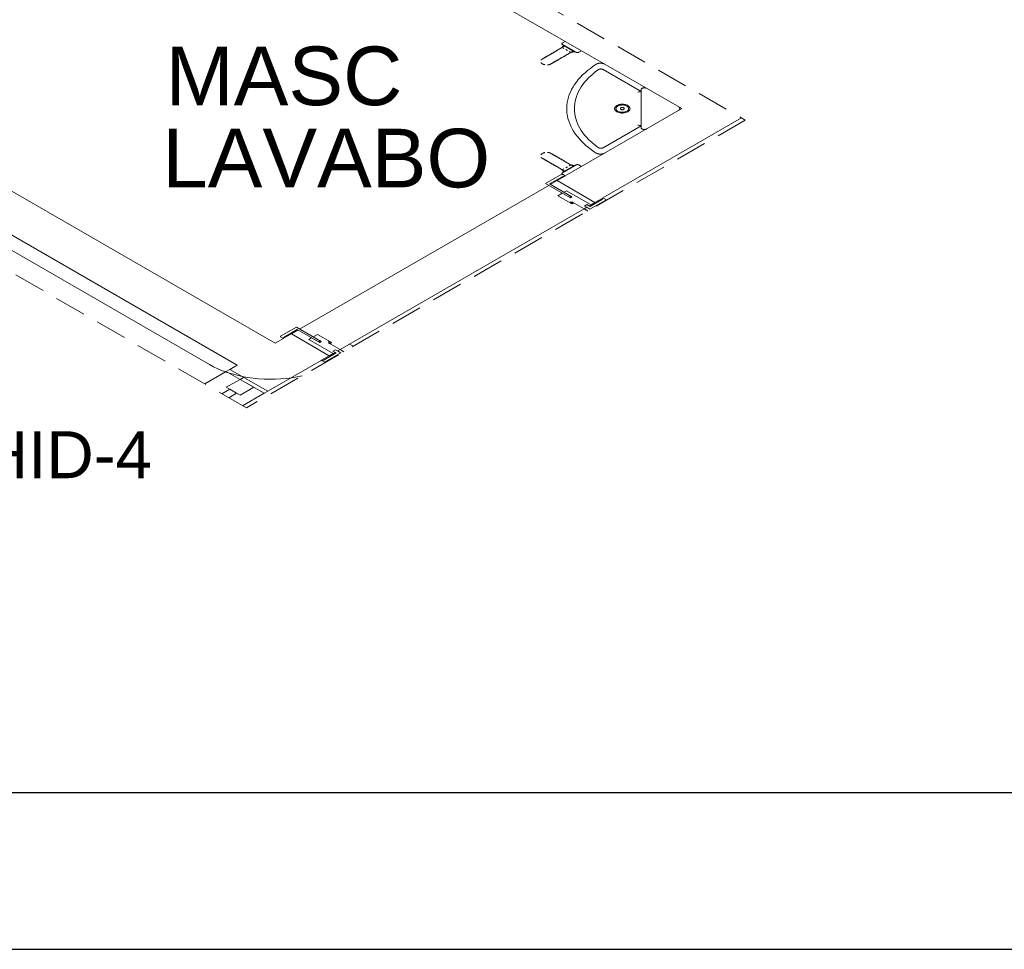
# Model space of a CAD drawing. Header units: millimetres. Extents: x 567 to 934, y -1 to 364.
# Tile 641 of 656: x 774 to 780, y 60 to 66. Entities that reach past the tile are written whole.
import ezdxf

# ---------------------------------------------------------------- set-up
doc = ezdxf.new("R2010")
doc.units = ezdxf.units.MM
doc.header["$MEASUREMENT"] = 0
doc.linetypes.add('JIS_02_2.0', pattern=[0.3, 0.2, -0.1])
doc.linetypes.add('NULL', pattern=[0])
doc.layers.get('0').update_dxf_attribs({"lineweight": 18})
for name, color, linetype, lineweight in [('A-ANNO-SYMB', 7, 'Continuous', 9), ('A-AREA-IDEN', 7, 'Continuous', 9), ('A-DOOR-GLAZ', 7, 'Continuous', 18), ('A-WALL', 7, 'Continuous', 25), ('ARQ-ALV-REB', 7, 'Continuous', 18), ('ARQ-ESQUAD', 7, 'Continuous', 25), ('DI-Área do detalhe', 10, 'JIS_02_2.0', 0), ('Peças hidrossanitárias', 7, 'Continuous', 13), ('Textos', 7, 'Continuous', 9)]:
    doc.layers.add(name, color=color, linetype=linetype, lineweight=lineweight)
doc.layers.add('FOLHA_PADRÃO', color=7, linetype='Continuous')
doc.styles.add('Arial', font='arial.ttf')
doc.styles.add('ArialBlack', font='txt')

# ---------------------------------------------------------------- blocks, each defined once
blk = doc.blocks.new('A1EST. 1500')
at = {"layer": 'FOLHA_PADRÃO', "color": 1, "linetype": 'Continuous'}
blk.add_line((0, 0), (150.008, 0), dxfattribs=at)
at = {"layer": 'FOLHA_PADRÃO', "color": 6, "linetype": 'Continuous'}
blk.add_lwpolyline([(149, 58.4001), (149, 1), (1, 1), (1, 58.4001), (149, 58.4001)], dxfattribs=at)

msp = doc.modelspace()

# ---------------------------------------------------------------- linework, layer by layer
at = {"layer": 'A-ANNO-SYMB', "color": 8, "linetype": 'Continuous', "lineweight": 5}
msp.add_line((772.2675, 65.4409), (775.1726, 63.7636), dxfattribs=at)
msp.add_lwpolyline([(775.1726, 63.7636), (775.1986, 63.7496), (775.2261, 63.7365), (775.2549, 63.7245), (775.2851, 63.7136), (775.3164, 63.7039), (775.3487, 63.6953), (775.382, 63.688), (775.416, 63.6819), (775.4505, 63.6771), (775.4856, 63.6736), (775.521, 63.6713), (775.5565, 63.6705), (775.5921, 63.6709), (775.6275, 63.6727), (775.6627, 63.6758), (775.6975, 63.6802), (775.7317, 63.6858), (775.7652, 63.6928), (775.7652, 63.6928)], dxfattribs=at)
at = {"layer": 'A-DOOR-GLAZ', "color": 8, "lineweight": 5}
for p, q in [((775.3019, 63.606), (775.2517, 63.577)), ((775.3459, 63.5806), (775.3019, 63.606)), ((775.2957, 63.5516), (775.3459, 63.5806))]:
    msp.add_line(p, q, dxfattribs=at)
at = {"layer": 'A-WALL', "color": 8, "lineweight": 5}
for p, q in [((775.072, 67.2003), (778.1897, 65.4003)), ((771.989, 65.7003), (775.3492, 63.7603)), ((775.5916, 63.9003), (772.474, 65.7003)), ((778.1897, 65.4003), (777.4441, 64.9698)), ((777.6866, 64.8298), (778.5718, 65.3408)), ((777.4423, 64.9688), (777.393, 64.9403)), ((777.393, 64.9403), (777.6355, 64.8003)), ((777.6355, 64.8003), (777.6848, 64.8288)), ((775.6445, 63.9308), (775.5916, 63.9003)), ((775.6956, 63.9603), (775.6462, 63.9318)), ((775.9381, 63.8203), (775.6956, 63.9603)), ((775.8887, 63.7918), (775.9381, 63.8203)), ((775.3492, 63.7603), (775.3019, 63.733)), ((775.3019, 63.733), (775.5444, 63.593)), ((775.5444, 63.593), (775.887, 63.7908))]:
    msp.add_line(p, q, dxfattribs=at)
at = {"layer": 'ARQ-ALV-REB', "color": 8, "lineweight": 5}
for p, q in [((777.393, 64.9403), (777.35, 64.9155)), ((777.3401, 64.9098), (775.7484, 63.9908)), ((777.6355, 64.8003), (777.6103, 64.7858)), ((777.5662, 64.7603), (776.0073, 63.8603)), ((775.7385, 63.9851), (775.6956, 63.9603)), ((775.9632, 63.8348), (775.9381, 63.8203)), ((775.2799, 63.7203), (775.1417, 63.6405)), ((775.5224, 63.5803), (775.3842, 63.5005))]:
    msp.add_line(p, q, dxfattribs=at)
at = {"layer": 'ARQ-ESQUAD', "color": 8, "lineweight": 5}
for p, q in [((777.3194, 64.9218), (777.4198, 64.9798)), ((777.4293, 64.9673), (777.3448, 64.9185)), ((777.4268, 64.9798), (777.4441, 64.9698)), ((777.4423, 64.9688), (777.4293, 64.9673)), ((777.4441, 64.9698), (777.4423, 64.9688)), ((777.4787, 64.8298), (777.3194, 64.9218)), ((777.3448, 64.9185), (777.4886, 64.8355)), ((777.4373, 64.8659), (777.4545, 64.8758)), ((777.4823, 64.8399), (777.4373, 64.8659)), ((777.4545, 64.8758), (777.6103, 64.7858)), ((777.399, 64.8438), (777.4268, 64.8598)), ((777.4812, 64.7963), (777.399, 64.8438)), ((777.4268, 64.8598), (777.4718, 64.8338)), ((777.4718, 64.8338), (777.4823, 64.8399)), ((777.4779, 64.8026), (777.4816, 64.8048)), ((777.485, 64.7985), (777.4779, 64.8026)), ((777.4886, 64.8355), (777.4787, 64.8298)), ((777.4925, 64.8028), (777.4812, 64.7963)), ((777.4816, 64.8048), (777.4887, 64.8006)), ((777.4887, 64.8006), (777.4925, 64.8028)), ((777.4925, 64.8028), (777.499, 64.7991)), ((777.5662, 64.7603), (777.4925, 64.8028)), ((777.7039, 64.8158), (777.6034, 64.7578)), ((777.6043, 64.7753), (777.6831, 64.8208)), ((777.6831, 64.8208), (777.6848, 64.8288)), ((777.6848, 64.8288), (777.6866, 64.8298)), ((777.6866, 64.8298), (777.7039, 64.8198)), ((777.4812, 64.7963), (777.485, 64.7985)), ((777.4877, 64.7926), (777.4812, 64.7963)), ((777.5826, 64.7698), (777.5662, 64.7603)), ((777.5688, 64.7778), (777.5844, 64.7868)), ((777.5688, 64.7778), (777.5826, 64.7698)), ((777.6034, 64.7578), (777.5826, 64.7698)), ((777.5844, 64.7868), (777.6043, 64.7753)), ((777.6103, 64.7858), (777.5982, 64.7788)), ((777.5982, 64.7788), (777.6043, 64.7753)), ((775.6271, 63.9448), (775.7276, 64.0028)), ((775.7333, 63.9881), (775.6488, 63.9393)), ((775.7276, 64.0028), (775.887, 63.9108)), ((775.8771, 63.9051), (775.7333, 63.9881)), ((775.6445, 63.9308), (775.6271, 63.9408)), ((775.6462, 63.9318), (775.6445, 63.9308)), ((775.6488, 63.9393), (775.6462, 63.9318)), ((775.8073, 63.9248), (775.8244, 63.9347)), ((775.9632, 63.8348), (775.8073, 63.9248)), ((775.8244, 63.9347), (775.8695, 63.9087)), ((775.835, 63.9408), (775.8627, 63.9568)), ((775.88, 63.9148), (775.835, 63.9408)), ((775.8627, 63.9568), (775.9449, 63.9093)), ((775.8695, 63.9087), (775.88, 63.9148)), ((775.887, 63.9108), (775.8771, 63.9051)), ((775.9303, 63.9091), (775.934, 63.9113)), ((775.9374, 63.905), (775.9303, 63.9091)), ((775.9449, 63.9093), (775.9337, 63.9028)), ((775.9337, 63.9028), (775.9374, 63.905)), ((775.9401, 63.8991), (775.9337, 63.9028)), ((775.9337, 63.9028), (776.0073, 63.8603)), ((775.934, 63.9113), (775.9412, 63.9071)), ((775.9412, 63.9071), (775.9449, 63.9093)), ((775.9449, 63.9093), (775.9514, 63.9056)), ((775.977, 63.8588), (775.9614, 63.8498)), ((775.977, 63.8588), (775.9909, 63.8508)), ((776.0073, 63.8603), (775.9909, 63.8508)), ((776.0073, 63.8603), (776.068, 63.8953)), ((776.0313, 63.8464), (776.0073, 63.8603)), ((776.068, 63.8953), (776.0919, 63.8814)), ((775.8887, 63.7918), (775.9025, 63.7928)), ((775.9025, 63.7928), (775.9814, 63.8383)), ((776.0117, 63.8388), (775.9112, 63.7808)), ((775.9614, 63.8498), (775.9814, 63.8383)), ((775.9753, 63.8418), (775.9632, 63.8348)), ((775.9814, 63.8383), (775.9753, 63.8418)), ((775.9909, 63.8508), (776.0117, 63.8388)), ((775.3019, 63.733), (775.2799, 63.7203)), ((775.887, 63.7908), (775.8887, 63.7918)), ((775.9043, 63.7808), (775.887, 63.7908)), ((775.2799, 63.7203), (775.3679, 63.6695)), ((775.2799, 63.6187), (775.3679, 63.6695)), ((775.3679, 63.6695), (775.3899, 63.6822)), ((775.3899, 63.6822), (775.3679, 63.6695)), ((775.3679, 63.6695), (775.4558, 63.6187)), ((775.3679, 63.6695), (775.5224, 63.5803)), ((775.2799, 63.6187), (775.3679, 63.5679)), ((775.3679, 63.5679), (775.4558, 63.6187)), ((775.5224, 63.5803), (775.5444, 63.593))]:
    msp.add_line(p, q, dxfattribs=at)
for points in [[(777.4268, 64.9798), (777.4261, 64.9801), (777.4254, 64.9803), (777.4246, 64.9805), (777.4237, 64.9806), (777.4229, 64.9806), (777.422, 64.9805), (777.4212, 64.9803), (777.4205, 64.9801), (777.4198, 64.9798)], [(777.4877, 64.7926), (777.4896, 64.7928), (777.4914, 64.7931), (777.4931, 64.7937), (777.4946, 64.7943), (777.4959, 64.7951), (777.4971, 64.796), (777.498, 64.7969), (777.4986, 64.798), (777.499, 64.7991)], [(777.7039, 64.8158), (777.7042, 64.8159), (777.7044, 64.8161), (777.7047, 64.8163), (777.7049, 64.8166), (777.705, 64.8168), (777.7051, 64.817), (777.7052, 64.8173), (777.7053, 64.8175), (777.7053, 64.8178), (777.7053, 64.818), (777.7052, 64.8182), (777.7051, 64.8185), (777.705, 64.8187), (777.7049, 64.819), (777.7047, 64.8192), (777.7044, 64.8194), (777.7042, 64.8196), (777.7039, 64.8198)], [(777.5899, 64.7463), (777.5886, 64.7471), (777.5873, 64.7479), (777.586, 64.7487), (777.5847, 64.7494), (777.5834, 64.7502), (777.5821, 64.751), (777.5807, 64.7518), (777.5794, 64.7525), (777.5781, 64.7533), (777.5768, 64.7541), (777.5755, 64.7549), (777.5741, 64.7556), (777.5728, 64.7564), (777.5715, 64.7572), (777.5702, 64.7579), (777.5688, 64.7587), (777.5675, 64.7595), (777.5662, 64.7603), (777.5662, 64.7603)], [(775.6271, 63.9448), (775.6266, 63.9444), (775.6262, 63.944), (775.6259, 63.9435), (775.6257, 63.943), (775.6257, 63.9425), (775.6259, 63.942), (775.6262, 63.9416), (775.6266, 63.9411), (775.6271, 63.9408)], [(775.9401, 63.8991), (775.942, 63.8993), (775.9438, 63.8996), (775.9455, 63.9002), (775.947, 63.9008), (775.9484, 63.9016), (775.9495, 63.9025), (775.9504, 63.9034), (775.951, 63.9045), (775.9514, 63.9056)], [(775.9043, 63.7808), (775.9046, 63.7806), (775.9049, 63.7804), (775.9053, 63.7803), (775.9057, 63.7802), (775.9061, 63.7801), (775.9065, 63.78), (775.9069, 63.78), (775.9073, 63.7799), (775.9077, 63.7799), (775.9082, 63.7799), (775.9086, 63.78), (775.909, 63.78), (775.9094, 63.7801), (775.9098, 63.7802), (775.9102, 63.7803), (775.9106, 63.7804), (775.9109, 63.7806), (775.9112, 63.7808)]]:
    msp.add_lwpolyline(points, dxfattribs=at)
at = {"layer": 'DI-Área do detalhe'}
msp.add_lwpolyline([(775.4081, 63.4867), (771.7361, 65.6067), (774.9236, 67.4471), (778.5957, 65.327), (775.4081, 63.4867)], dxfattribs=at)
at = {"layer": 'Peças hidrossanitárias', "color": 8, "lineweight": 5}
for p, q in [((777.4449, 65.8303), (777.4276, 65.8203)), ((777.4348, 65.8061), (777.4331, 65.8051)), ((777.4348, 65.8061), (777.4331, 65.8051)), ((777.4435, 65.8011), (777.3915, 65.7711)), ((777.4331, 65.8051), (777.4248, 65.7919)), ((777.4254, 65.7915), (777.4248, 65.7919)), ((777.4374, 65.7846), (777.4297, 65.789)), ((777.5053, 65.7634), (777.4331, 65.8051)), ((777.4464, 65.7394), (777.4984, 65.7694)), ((777.459, 65.7721), (777.4482, 65.7784)), ((777.4775, 65.7615), (777.4698, 65.7659)), ((777.4824, 65.7586), (777.4819, 65.7589)), ((777.4824, 65.7586), (777.5053, 65.7634)), ((777.5053, 65.7634), (777.507, 65.7644)), ((777.5053, 65.7634), (777.507, 65.7644)), ((777.5315, 65.7603), (777.5489, 65.7703)), ((777.6569, 65.6496), (777.6565, 65.6493)), ((777.6875, 65.6502), (777.6869, 65.6506)), ((777.6875, 65.6502), (777.9299, 65.5103)), ((777.9299, 65.522), (777.9299, 65.2785)), ((777.5071, 65.3626), (777.5074, 65.361)), ((777.9299, 65.2903), (777.6874, 65.1503)), ((777.6565, 65.1512), (777.6571, 65.1508)), ((777.6869, 65.15), (777.6874, 65.1503)), ((777.4984, 65.0311), (777.4464, 65.0611)), ((777.3915, 65.0294), (777.4435, 64.9994)), ((777.4248, 65.0086), (777.4254, 65.009)), ((777.4248, 65.0086), (777.4331, 64.9954)), ((777.4297, 65.0115), (777.4374, 65.0159)), ((777.4331, 64.9954), (777.5053, 65.0371)), ((777.4331, 64.9954), (777.4348, 64.9944)), ((777.4331, 64.9954), (777.4348, 64.9944)), ((777.4482, 65.0221), (777.459, 65.0284)), ((777.4698, 65.0346), (777.4775, 65.039)), ((777.4819, 65.0416), (777.4824, 65.0419)), ((777.5053, 65.0371), (777.4824, 65.0419)), ((777.507, 65.0361), (777.5053, 65.0371)), ((777.507, 65.0361), (777.5053, 65.0371)), ((777.507, 65.0361), (777.507, 65.0361)), ((777.507, 65.0361), (777.507, 65.0361)), ((777.507, 65.0361), (777.507, 65.0361)), ((777.507, 65.0361), (777.507, 65.0361)), ((777.5489, 65.0303), (777.5315, 65.0403)), ((777.4276, 64.9803), (777.4449, 64.9703))]:
    msp.add_line(p, q, dxfattribs=at)
for points in [[(777.4276, 65.8103), (777.4273, 65.8105), (777.427, 65.8107), (777.4266, 65.8109), (777.4263, 65.8111), (777.4261, 65.8113), (777.4258, 65.8116), (777.4256, 65.8118), (777.4253, 65.8121), (777.4251, 65.8123), (777.4249, 65.8126), (777.4248, 65.8129), (777.4246, 65.8131), (777.4245, 65.8134), (777.4243, 65.8137), (777.4242, 65.814), (777.4242, 65.8142), (777.4241, 65.8145), (777.4241, 65.8148), (777.424, 65.8151), (777.424, 65.8154), (777.424, 65.8156), (777.4241, 65.8159), (777.4241, 65.8162), (777.4242, 65.8165), (777.4243, 65.8168), (777.4244, 65.817), (777.4246, 65.8173), (777.4247, 65.8176), (777.4249, 65.8178), (777.4251, 65.8181), (777.4253, 65.8184), (777.4255, 65.8186), (777.4257, 65.8189), (777.426, 65.8191), (777.4263, 65.8193), (777.4266, 65.8196), (777.4269, 65.8198), (777.4272, 65.82), (777.4275, 65.8202), (777.4276, 65.8203)], [(777.4266, 65.8109), (777.4263, 65.8111), (777.4261, 65.8113), (777.4258, 65.8116), (777.4256, 65.8118), (777.4253, 65.8121), (777.4251, 65.8123), (777.4249, 65.8126), (777.4248, 65.8129), (777.4246, 65.8131), (777.4245, 65.8134), (777.4243, 65.8137), (777.4242, 65.814), (777.4242, 65.8142), (777.4241, 65.8145), (777.4241, 65.8148), (777.424, 65.8151), (777.424, 65.8154), (777.424, 65.8156), (777.4241, 65.8159), (777.4241, 65.8162), (777.4242, 65.8165), (777.4243, 65.8168), (777.4244, 65.817), (777.4246, 65.8173), (777.4247, 65.8176), (777.4249, 65.8178), (777.4251, 65.8181), (777.4253, 65.8184), (777.4255, 65.8186), (777.4257, 65.8189), (777.426, 65.8191), (777.4263, 65.8193), (777.4266, 65.8196), (777.4269, 65.8198)], [(777.4357, 65.8056), (777.4347, 65.8061), (777.4338, 65.8067), (777.433, 65.8072), (777.4321, 65.8076), (777.4314, 65.8081), (777.4307, 65.8085), (777.4301, 65.8088), (777.4296, 65.8091), (777.4291, 65.8094), (777.4287, 65.8096), (777.4283, 65.8098), (777.428, 65.81), (777.4278, 65.8101), (777.4277, 65.8102), (777.4276, 65.8102), (777.4276, 65.8103)], [(777.4276, 65.8103), (777.4277, 65.8102), (777.4278, 65.8102), (777.4279, 65.8101), (777.4282, 65.8099), (777.4285, 65.8098), (777.4289, 65.8095), (777.4293, 65.8093), (777.4298, 65.809), (777.4304, 65.8087), (777.431, 65.8083), (777.4317, 65.8079), (777.4325, 65.8074), (777.4333, 65.807), (777.4342, 65.8064), (777.4352, 65.8059), (777.4362, 65.8053), (777.4372, 65.8047), (777.4384, 65.8041), (777.4395, 65.8034), (777.4407, 65.8027), (777.442, 65.8019), (777.4433, 65.8012), (777.4447, 65.8004), (777.4461, 65.7996), (777.4475, 65.7988), (777.449, 65.7979), (777.4505, 65.797), (777.4521, 65.7961), (777.4536, 65.7952), (777.4552, 65.7943), (777.4569, 65.7934), (777.4585, 65.7924), (777.4602, 65.7915), (777.4619, 65.7905), (777.4636, 65.7895), (777.4653, 65.7885), (777.467, 65.7875), (777.4687, 65.7865), (777.4705, 65.7855), (777.4722, 65.7845), (777.4739, 65.7835), (777.4756, 65.7825), (777.4774, 65.7815), (777.4791, 65.7806), (777.4808, 65.7796), (777.4824, 65.7786), (777.4841, 65.7776), (777.4857, 65.7767), (777.4873, 65.7758), (777.4889, 65.7749), (777.4905, 65.774), (777.492, 65.7731), (777.4935, 65.7722), (777.495, 65.7714), (777.4964, 65.7705), (777.4978, 65.7697), (777.4991, 65.769), (777.5004, 65.7682), (777.5017, 65.7675), (777.5028, 65.7668), (777.504, 65.7662), (777.5051, 65.7655), (777.5061, 65.7649), (777.5071, 65.7644), (777.508, 65.7638), (777.5089, 65.7633), (777.5097, 65.7629), (777.5104, 65.7624), (777.5111, 65.7621), (777.5117, 65.7617), (777.5123, 65.7614), (777.5127, 65.7611), (777.5132, 65.7609), (777.5135, 65.7607), (777.5138, 65.7605), (777.514, 65.7604), (777.5141, 65.7603), (777.5142, 65.7603), (777.5142, 65.7603)], [(777.4317, 65.8079), (777.4325, 65.8074), (777.4333, 65.807), (777.4342, 65.8064), (777.4352, 65.8059), (777.4362, 65.8053)], [(777.4357, 65.8056), (777.4347, 65.8061), (777.4338, 65.8067), (777.433, 65.8072), (777.4321, 65.8076)], [(777.3915, 65.7711), (777.3878, 65.769), (777.3842, 65.7669), (777.3805, 65.7648), (777.3769, 65.7627), (777.3733, 65.7606), (777.3697, 65.7585), (777.3661, 65.7564), (777.3626, 65.7544), (777.3591, 65.7524), (777.3557, 65.7505), (777.3524, 65.7485), (777.3491, 65.7466), (777.3459, 65.7448), (777.3427, 65.7429), (777.3396, 65.7412), (777.3366, 65.7394), (777.3337, 65.7378), (777.3309, 65.7361), (777.3282, 65.7346), (777.3256, 65.7331), (777.3231, 65.7316), (777.3207, 65.7302), (777.3184, 65.7289), (777.3163, 65.7277), (777.3142, 65.7265), (777.3123, 65.7254), (777.3105, 65.7243), (777.3088, 65.7234), (777.3073, 65.7225), (777.3059, 65.7217), (777.3046, 65.7209), (777.3035, 65.7203), (777.3025, 65.7197), (777.3017, 65.7192), (777.301, 65.7188), (777.3004, 65.7185), (777.3, 65.7183), (777.2998, 65.7181), (777.2997, 65.7181), (777.2996, 65.7181)], [(777.345, 65.7443), (777.3482, 65.7461), (777.3515, 65.748), (777.3548, 65.7499), (777.3582, 65.7519), (777.3617, 65.7539), (777.3652, 65.7559), (777.3687, 65.7579), (777.3723, 65.76), (777.3759, 65.7621), (777.3795, 65.7642), (777.3832, 65.7663), (777.3868, 65.7684), (777.3905, 65.7705)], [(777.5142, 65.7603), (777.5142, 65.7603), (777.5141, 65.7603), (777.5139, 65.7604), (777.5137, 65.7606), (777.5134, 65.7608), (777.513, 65.761), (777.5125, 65.7612), (777.512, 65.7615), (777.5114, 65.7619), (777.5108, 65.7622), (777.5101, 65.7626), (777.5093, 65.7631), (777.5085, 65.7636), (777.5076, 65.7641), (777.5067, 65.7646), (777.5056, 65.7652)], [(777.5101, 65.7626), (777.5093, 65.7631), (777.5085, 65.7636), (777.5076, 65.7641), (777.5067, 65.7646), (777.5056, 65.7652)], [(777.5061, 65.7649), (777.5071, 65.7644), (777.508, 65.7638), (777.5089, 65.7633), (777.5097, 65.7629)], [(777.5315, 65.7603), (777.5312, 65.7601), (777.5308, 65.7599), (777.5304, 65.7597), (777.53, 65.7595), (777.5296, 65.7594), (777.5292, 65.7592), (777.5288, 65.7591), (777.5284, 65.7589), (777.5279, 65.7588), (777.5275, 65.7587), (777.527, 65.7586), (777.5266, 65.7585), (777.5261, 65.7584), (777.5256, 65.7584), (777.5251, 65.7583), (777.5247, 65.7583), (777.5242, 65.7582), (777.5237, 65.7582), (777.5232, 65.7582), (777.5227, 65.7582), (777.5222, 65.7582), (777.5217, 65.7582), (777.5212, 65.7582), (777.5208, 65.7583), (777.5203, 65.7583), (777.5198, 65.7584), (777.5193, 65.7585), (777.5189, 65.7586), (777.5184, 65.7587), (777.5179, 65.7588), (777.5175, 65.7589), (777.5171, 65.759), (777.5166, 65.7592), (777.5162, 65.7593), (777.5158, 65.7595), (777.5154, 65.7596), (777.515, 65.7598), (777.5147, 65.76), (777.5143, 65.7602), (777.5142, 65.7603)], [(777.5308, 65.7599), (777.5304, 65.7597), (777.53, 65.7595), (777.5296, 65.7594), (777.5292, 65.7592), (777.5288, 65.7591), (777.5284, 65.7589), (777.5279, 65.7588), (777.5275, 65.7587), (777.527, 65.7586), (777.5266, 65.7585), (777.5261, 65.7584), (777.5256, 65.7584), (777.5251, 65.7583), (777.5247, 65.7583), (777.5242, 65.7582), (777.5237, 65.7582), (777.5232, 65.7582), (777.5227, 65.7582), (777.5222, 65.7582), (777.5217, 65.7582), (777.5212, 65.7582), (777.5208, 65.7583), (777.5203, 65.7583), (777.5198, 65.7584), (777.5193, 65.7585), (777.5189, 65.7586), (777.5184, 65.7587), (777.5179, 65.7588), (777.5175, 65.7589), (777.5171, 65.759), (777.5166, 65.7592), (777.5162, 65.7593), (777.5158, 65.7595), (777.5154, 65.7596)], [(777.2986, 65.687), (777.2975, 65.6877), (777.2966, 65.6884), (777.2956, 65.6891), (777.2947, 65.6898), (777.2939, 65.6906), (777.2931, 65.6914), (777.2924, 65.6922), (777.2917, 65.693), (777.2911, 65.6938), (777.2906, 65.6946)], [(777.291, 65.7104), (777.2916, 65.7113), (777.2922, 65.7121), (777.2929, 65.7129), (777.2937, 65.7136), (777.2945, 65.7144), (777.2954, 65.7151), (777.2963, 65.7159), (777.2973, 65.7166), (777.2983, 65.7172), (777.2994, 65.7179), (777.2996, 65.7181)], [(777.2996, 65.7181), (777.2997, 65.7181), (777.2999, 65.7182), (777.3003, 65.7185), (777.3008, 65.7187), (777.3015, 65.7191), (777.3023, 65.7196), (777.3032, 65.7201), (777.3043, 65.7208), (777.3055, 65.7215), (777.3069, 65.7223), (777.3084, 65.7231), (777.31, 65.7241), (777.3118, 65.7251), (777.3137, 65.7262), (777.3157, 65.7273), (777.3178, 65.7286), (777.3201, 65.7299), (777.3224, 65.7312)], [(777.3144, 65.6811), (777.3129, 65.6814), (777.3115, 65.6817), (777.3101, 65.6821), (777.3087, 65.6825), (777.3073, 65.6829), (777.306, 65.6834), (777.3047, 65.6839), (777.3035, 65.6844), (777.3022, 65.685), (777.3011, 65.6856)], [(777.3546, 65.6864), (777.3534, 65.6858), (777.3523, 65.6852), (777.3511, 65.6846), (777.3498, 65.684), (777.3486, 65.6835), (777.3472, 65.6831), (777.3459, 65.6826), (777.3445, 65.6822), (777.3431, 65.6818), (777.3417, 65.6815), (777.3402, 65.6811), (777.3388, 65.6808), (777.3373, 65.6806), (777.3358, 65.6804), (777.3343, 65.6802), (777.3327, 65.68), (777.3312, 65.6799)], [(777.3546, 65.6864), (777.3546, 65.6864), (777.3548, 65.6865), (777.3552, 65.6868), (777.3557, 65.687), (777.3564, 65.6874), (777.3572, 65.6879), (777.3581, 65.6884), (777.3592, 65.6891), (777.3604, 65.6898), (777.3618, 65.6906), (777.3633, 65.6914), (777.3649, 65.6924), (777.3667, 65.6934), (777.3686, 65.6945), (777.3706, 65.6956), (777.3727, 65.6969), (777.375, 65.6982), (777.3774, 65.6995), (777.3798, 65.701), (777.3824, 65.7025), (777.3851, 65.704), (777.3879, 65.7056), (777.3908, 65.7073), (777.3937, 65.709), (777.3968, 65.7108), (777.3999, 65.7126), (777.4031, 65.7144), (777.4064, 65.7163), (777.4097, 65.7182), (777.4131, 65.7202), (777.4166, 65.7222), (777.4201, 65.7242), (777.4236, 65.7262), (777.4272, 65.7283), (777.4308, 65.7304), (777.4344, 65.7325), (777.4381, 65.7346), (777.4417, 65.7367), (777.4454, 65.7388), (777.4464, 65.7394)], [(777.3831, 65.7029), (777.3805, 65.7014), (777.378, 65.6999), (777.3756, 65.6985), (777.3733, 65.6972), (777.3712, 65.696), (777.3691, 65.6948), (777.3672, 65.6937), (777.3654, 65.6926), (777.3637, 65.6917), (777.3622, 65.6908), (777.3608, 65.69), (777.3595, 65.6892), (777.3584, 65.6886), (777.3574, 65.688), (777.3566, 65.6875), (777.3559, 65.6871), (777.3553, 65.6868), (777.3549, 65.6866), (777.3547, 65.6864), (777.3546, 65.6864), (777.3546, 65.6864)], [(777.4464, 65.7394), (777.4427, 65.7373), (777.4391, 65.7352), (777.4354, 65.7331), (777.4318, 65.731), (777.4282, 65.7289), (777.4246, 65.7268), (777.421, 65.7247), (777.4175, 65.7227), (777.4141, 65.7207), (777.4106, 65.7188), (777.4073, 65.7168), (777.404, 65.7149), (777.4008, 65.7131), (777.3976, 65.7112), (777.3945, 65.7095), (777.3916, 65.7077), (777.3887, 65.7061), (777.3858, 65.7044), (777.3834, 65.703)], [(777.6435, 65.684), (777.6243, 65.6712), (777.6059, 65.6579), (777.5886, 65.6443), (777.5721, 65.6302), (777.5567, 65.6157), (777.5423, 65.601), (777.5289, 65.5858), (777.5166, 65.5704), (777.5053, 65.5548), (777.4952, 65.5388), (777.4861, 65.5227), (777.4782, 65.5063), (777.4714, 65.4898), (777.4658, 65.4732), (777.4613, 65.4564), (777.458, 65.4395), (777.4559, 65.4226), (777.4549, 65.4057), (777.4551, 65.3887), (777.4565, 65.3717), (777.4591, 65.3548), (777.4628, 65.338), (777.4677, 65.3213), (777.4738, 65.3047), (777.481, 65.2882), (777.4893, 65.2719), (777.4987, 65.2559), (777.5093, 65.24), (777.5209, 65.2245), (777.5336, 65.2092), (777.5474, 65.1942), (777.5622, 65.1795), (777.578, 65.1652), (777.5948, 65.1512), (777.6125, 65.1377), (777.6311, 65.1246), (777.6435, 65.1165)], [(777.6968, 65.6849), (777.6957, 65.6854), (777.6946, 65.686), (777.6935, 65.6865), (777.6923, 65.6871), (777.6911, 65.6875), (777.6898, 65.688), (777.6886, 65.6884), (777.6873, 65.6888), (777.686, 65.6892), (777.6846, 65.6895), (777.6832, 65.6898), (777.6818, 65.6901), (777.6804, 65.6903), (777.679, 65.6905), (777.6776, 65.6907), (777.6761, 65.6908), (777.6747, 65.691), (777.6732, 65.691), (777.6717, 65.6911), (777.6703, 65.6911), (777.6688, 65.691), (777.6673, 65.691), (777.6659, 65.6909), (777.6644, 65.6908), (777.663, 65.6906), (777.6615, 65.6904), (777.6601, 65.6902), (777.6587, 65.6899), (777.6573, 65.6896), (777.656, 65.6893), (777.6547, 65.6889), (777.6533, 65.6885), (777.6521, 65.6881), (777.6508, 65.6877), (777.6496, 65.6872), (777.6484, 65.6867), (777.6473, 65.6862), (777.6462, 65.6856), (777.6451, 65.685), (777.6441, 65.6844), (777.6435, 65.684)], [(777.6565, 65.1512), (777.6397, 65.1637), (777.6237, 65.1766), (777.6087, 65.1898), (777.5946, 65.2034), (777.5814, 65.2173), (777.5693, 65.2315), (777.5581, 65.246), (777.5479, 65.2607), (777.5387, 65.2756), (777.5306, 65.2907), (777.5236, 65.306), (777.5176, 65.3215), (777.5126, 65.3371), (777.5088, 65.3528), (777.5061, 65.3685), (777.5044, 65.3843), (777.5039, 65.4002), (777.5044, 65.416), (777.506, 65.4318), (777.5088, 65.4476), (777.5126, 65.4633), (777.5175, 65.4788), (777.5235, 65.4943), (777.5305, 65.5096), (777.5386, 65.5247), (777.5478, 65.5397), (777.5579, 65.5544), (777.5691, 65.5688), (777.5813, 65.583), (777.5944, 65.5969), (777.6085, 65.6105), (777.6236, 65.6238), (777.6395, 65.6367), (777.6563, 65.6492), (777.6565, 65.6493)], [(777.6565, 65.6493), (777.657, 65.6496), (777.6576, 65.65), (777.6581, 65.6503), (777.6588, 65.6507), (777.6594, 65.651), (777.66, 65.6513), (777.6607, 65.6516), (777.6614, 65.6518), (777.6621, 65.6521), (777.6629, 65.6523), (777.6636, 65.6525), (777.6644, 65.6527), (777.6651, 65.6529), (777.6659, 65.6531), (777.6667, 65.6532), (777.6675, 65.6534), (777.6683, 65.6535), (777.6692, 65.6536), (777.67, 65.6537), (777.6708, 65.6537), (777.6716, 65.6537), (777.6725, 65.6538), (777.6733, 65.6537), (777.6742, 65.6537), (777.675, 65.6537), (777.6758, 65.6536), (777.6766, 65.6535), (777.6775, 65.6534), (777.6783, 65.6533), (777.6791, 65.6532), (777.6799, 65.653), (777.6806, 65.6529), (777.6814, 65.6527), (777.6822, 65.6524), (777.6829, 65.6522), (777.6836, 65.652), (777.6843, 65.6517), (777.685, 65.6514), (777.6857, 65.6511), (777.6863, 65.6508), (777.6869, 65.6505), (777.6875, 65.6502)], [(777.6766, 65.6535), (777.6757, 65.6536), (777.6749, 65.6537), (777.6741, 65.6537), (777.6732, 65.6537), (777.6724, 65.6538), (777.6716, 65.6537), (777.6707, 65.6537), (777.6699, 65.6536), (777.6691, 65.6536), (777.6683, 65.6535), (777.6674, 65.6534), (777.6666, 65.6532)], [(777.9103, 65.5056), (777.9154, 65.5068), (777.9201, 65.5079), (777.9222, 65.5084), (777.9242, 65.5089), (777.9273, 65.5096), (777.9292, 65.5101), (777.9299, 65.5103)], [(777.9646, 65.5303), (777.964, 65.5306), (777.9634, 65.5309), (777.9627, 65.5312), (777.9621, 65.5315), (777.9614, 65.5317), (777.9607, 65.532), (777.96, 65.5322), (777.9593, 65.5324), (777.9586, 65.5326), (777.9578, 65.5328), (777.9571, 65.533), (777.9563, 65.5331), (777.9555, 65.5333), (777.9547, 65.5334), (777.9539, 65.5335), (777.9531, 65.5336), (777.9523, 65.5336), (777.9515, 65.5337), (777.9507, 65.5337), (777.9499, 65.5337), (777.9491, 65.5337), (777.9483, 65.5336), (777.9475, 65.5336), (777.9467, 65.5335), (777.9459, 65.5334), (777.9451, 65.5333), (777.9443, 65.5332), (777.9435, 65.533), (777.9428, 65.5329), (777.942, 65.5327), (777.9413, 65.5325), (777.9406, 65.5323), (777.9399, 65.5321), (777.9392, 65.5318), (777.9385, 65.5315), (777.9378, 65.5313), (777.9372, 65.531), (777.9366, 65.5307), (777.936, 65.5303), (777.9354, 65.53), (777.9349, 65.5297), (777.9344, 65.5293), (777.9339, 65.5289), (777.9334, 65.5285), (777.933, 65.5282), (777.9326, 65.5278), (777.9322, 65.5273), (777.9318, 65.5269), (777.9315, 65.5265), (777.9312, 65.5261), (777.9309, 65.5256), (777.9307, 65.5252), (777.9305, 65.5247), (777.9303, 65.5243), (777.9302, 65.5238), (777.93, 65.5233), (777.93, 65.5229), (777.9299, 65.5224), (777.9299, 65.522)], [(777.9427, 65.5329), (777.9403, 65.5322), (777.938, 65.5313), (777.936, 65.5303), (777.9342, 65.5292), (777.9327, 65.5279), (777.9315, 65.5265), (777.9306, 65.525), (777.9301, 65.5235), (777.9299, 65.522)], [(777.9646, 65.5303), (777.9626, 65.5313), (777.9604, 65.5321), (777.9581, 65.5328), (777.9556, 65.5333), (777.953, 65.5336), (777.9504, 65.5337), (777.9478, 65.5336), (777.9452, 65.5333), (777.9427, 65.5329)], [(777.8447, 65.4203), (777.8381, 65.4234), (777.8308, 65.4259), (777.8227, 65.4276), (777.8143, 65.4284), (777.8058, 65.4284), (777.7974, 65.4276), (777.7893, 65.4259), (777.7819, 65.4234), (777.7754, 65.4203), (777.7699, 65.4165), (777.7656, 65.4122), (777.7627, 65.4076), (777.7612, 65.4027), (777.7612, 65.3978), (777.7627, 65.3929), (777.7656, 65.3883), (777.7699, 65.384), (777.7754, 65.3803)], [(777.8447, 65.3803), (777.8485, 65.3827), (777.8517, 65.3854), (777.8544, 65.3883), (777.8566, 65.3914), (777.858, 65.3945), (777.8589, 65.3978), (777.859, 65.4011), (777.8585, 65.4044), (777.8574, 65.4076), (777.8556, 65.4107), (777.8532, 65.4137), (777.8502, 65.4165), (777.8466, 65.4191), (777.8426, 65.4214), (777.8381, 65.4234), (777.8333, 65.4252), (777.8281, 65.4265), (777.8227, 65.4276), (777.8171, 65.4282), (777.8115, 65.4285), (777.8058, 65.4284), (777.8001, 65.428), (777.7946, 65.4271), (777.7893, 65.4259), (777.7843, 65.4243), (777.7797, 65.4224), (777.7754, 65.4203)], [(777.7754, 65.4203), (777.7699, 65.4165), (777.7656, 65.4122), (777.7627, 65.4076), (777.7612, 65.4027), (777.7612, 65.3978), (777.7627, 65.3929), (777.7656, 65.3883), (777.7699, 65.384), (777.7754, 65.3803), (777.7819, 65.3771), (777.7893, 65.3746), (777.7974, 65.3729), (777.8058, 65.3721), (777.8143, 65.3721), (777.8227, 65.3729), (777.8308, 65.3746), (777.8381, 65.3771), (777.8447, 65.3803)], [(777.8388, 65.4169), (777.8353, 65.4187), (777.8314, 65.4202), (777.8272, 65.4215), (777.8228, 65.4225), (777.8183, 65.4232), (777.8136, 65.4236), (777.8089, 65.4237), (777.8042, 65.4235), (777.7995, 65.4229), (777.795, 65.4221), (777.7908, 65.4209), (777.7867, 65.4195), (777.783, 65.4178), (777.7797, 65.4159), (777.7767, 65.4137), (777.7743, 65.4114), (777.7723, 65.4089), (777.7708, 65.4063), (777.7698, 65.4037), (777.7694, 65.4009), (777.7696, 65.3982), (777.7702, 65.3955), (777.7715, 65.3929), (777.7732, 65.3903), (777.7754, 65.3879), (777.7782, 65.3857), (777.7813, 65.3837)], [(777.7754, 65.3803), (777.7819, 65.3771), (777.7893, 65.3746), (777.7974, 65.3729), (777.8058, 65.3721), (777.8143, 65.3721), (777.8227, 65.3729), (777.8308, 65.3746), (777.8381, 65.3771), (777.8447, 65.3803), (777.8502, 65.384), (777.8544, 65.3883), (777.8574, 65.3929), (777.8589, 65.3978), (777.8589, 65.4027), (777.8574, 65.4076), (777.8544, 65.4122), (777.8502, 65.4165), (777.8447, 65.4203)], [(777.7813, 65.3837), (777.7867, 65.381), (777.7929, 65.379), (777.7995, 65.3776), (777.8065, 65.3769), (777.8136, 65.3769), (777.8206, 65.3776), (777.8272, 65.379), (777.8334, 65.381), (777.8388, 65.3837), (777.8433, 65.3868), (777.8469, 65.3903), (777.8493, 65.3942), (777.8505, 65.3982), (777.8505, 65.4023), (777.8493, 65.4063), (777.8469, 65.4102), (777.8433, 65.4137), (777.8388, 65.4169)], [(777.8189, 65.4054), (777.8173, 65.4062), (777.8154, 65.4068), (777.8133, 65.4073), (777.8111, 65.4075), (777.809, 65.4075), (777.8068, 65.4073), (777.8047, 65.4068), (777.8028, 65.4062), (777.8012, 65.4054), (777.7997, 65.4044), (777.7987, 65.4033), (777.7979, 65.4021), (777.7975, 65.4009), (777.7975, 65.3996), (777.7979, 65.3984), (777.7987, 65.3972), (777.7997, 65.3961), (777.8012, 65.3951)], [(777.8012, 65.3951), (777.8028, 65.3943), (777.8047, 65.3937), (777.8068, 65.3932), (777.809, 65.393), (777.8111, 65.393), (777.8133, 65.3932), (777.8154, 65.3937), (777.8173, 65.3943), (777.8189, 65.3951), (777.8203, 65.3961), (777.8214, 65.3972), (777.8222, 65.3984), (777.8226, 65.3996), (777.8226, 65.4009), (777.8222, 65.4021), (777.8214, 65.4033), (777.8203, 65.4044), (777.8189, 65.4054)], [(778.1736, 65.4087), (778.1732, 65.4092), (778.1727, 65.4096), (778.1722, 65.41), (778.1717, 65.4104), (778.1712, 65.4108), (778.1707, 65.4112), (778.1701, 65.4115), (778.1695, 65.4119), (778.1689, 65.4123)], [(778.1689, 65.3883), (778.1697, 65.3887), (778.1705, 65.3893), (778.1713, 65.3898), (778.172, 65.3903), (778.1726, 65.3909), (778.1733, 65.3915), (778.1739, 65.392), (778.1744, 65.3926), (778.1749, 65.3933), (778.1754, 65.3939), (778.1758, 65.3945), (778.1762, 65.3952), (778.1765, 65.3958), (778.1768, 65.3965), (778.177, 65.3971), (778.1772, 65.3978), (778.1774, 65.3985), (778.1775, 65.3991), (778.1775, 65.3998), (778.1775, 65.4005), (778.1775, 65.4012), (778.1774, 65.4019), (778.1773, 65.4025), (778.1771, 65.4032), (778.1769, 65.4039), (778.1766, 65.4045), (778.1763, 65.4052), (778.1759, 65.4058), (778.1755, 65.4065), (778.1751, 65.4071), (778.1746, 65.4077), (778.174, 65.4083), (778.1734, 65.4089), (778.1728, 65.4095), (778.1722, 65.41), (778.1715, 65.4106), (778.1707, 65.4111), (778.17, 65.4116), (778.1692, 65.4121)], [(778.1689, 65.3883), (778.1695, 65.3886), (778.1701, 65.389), (778.1707, 65.3893), (778.1712, 65.3897), (778.1717, 65.3901), (778.1722, 65.3905), (778.1727, 65.3909), (778.1732, 65.3913), (778.1736, 65.3918)], [(778.1765, 65.3959), (778.1769, 65.3968), (778.1772, 65.3978), (778.1774, 65.3988), (778.1775, 65.3998), (778.1775, 65.4007), (778.1774, 65.4017), (778.1772, 65.4027), (778.1769, 65.4037), (778.1765, 65.4046)], [(777.9299, 65.2903), (777.9292, 65.2904), (777.9273, 65.2909), (777.9242, 65.2916), (777.9222, 65.2921), (777.9201, 65.2926), (777.9154, 65.2937), (777.9103, 65.2949)], [(777.9299, 65.2785), (777.9299, 65.2781), (777.93, 65.2776), (777.9301, 65.2771), (777.9302, 65.2767), (777.9303, 65.2762), (777.9305, 65.2758), (777.9307, 65.2753), (777.9309, 65.2749), (777.9312, 65.2744), (777.9315, 65.274), (777.9318, 65.2735), (777.9322, 65.2731), (777.9326, 65.2727), (777.933, 65.2723), (777.9335, 65.2719), (777.9339, 65.2715), (777.9344, 65.2712), (777.9349, 65.2708), (777.9355, 65.2705), (777.9361, 65.2701), (777.9367, 65.2698), (777.9373, 65.2695), (777.9379, 65.2692), (777.9386, 65.2689), (777.9392, 65.2687), (777.9399, 65.2684), (777.9406, 65.2682), (777.9414, 65.268), (777.9421, 65.2678), (777.9429, 65.2676), (777.9436, 65.2675), (777.9444, 65.2673), (777.9452, 65.2672), (777.946, 65.2671), (777.9468, 65.267), (777.9476, 65.2669), (777.9484, 65.2669), (777.9492, 65.2668), (777.95, 65.2668), (777.9508, 65.2668), (777.9516, 65.2669), (777.9524, 65.2669), (777.9532, 65.267), (777.954, 65.267), (777.9548, 65.2671), (777.9556, 65.2672), (777.9564, 65.2674), (777.9571, 65.2675), (777.9579, 65.2677), (777.9586, 65.2679), (777.9594, 65.2681), (777.9601, 65.2683), (777.9608, 65.2685), (777.9615, 65.2688), (777.9621, 65.2691), (777.9628, 65.2694), (777.9634, 65.2696), (777.964, 65.27), (777.9646, 65.2703)], [(777.9299, 65.2785), (777.9301, 65.277), (777.9306, 65.2755), (777.9315, 65.274), (777.9327, 65.2726), (777.9342, 65.2713), (777.936, 65.2702), (777.938, 65.2692), (777.9403, 65.2683), (777.9427, 65.2676)], [(777.9427, 65.2676), (777.9452, 65.2672), (777.9478, 65.2669), (777.9504, 65.2668), (777.953, 65.2669), (777.9556, 65.2672), (777.9581, 65.2677), (777.9604, 65.2684), (777.9626, 65.2693), (777.9646, 65.2703)], [(777.2904, 65.1056), (777.291, 65.1065), (777.2916, 65.1073), (777.2922, 65.1081), (777.2929, 65.1089), (777.2937, 65.1097), (777.2945, 65.1105), (777.2954, 65.1112), (777.2963, 65.1119), (777.2973, 65.1126), (777.2983, 65.1133)], [(777.3008, 65.1148), (777.3019, 65.1154), (777.3031, 65.1159), (777.3044, 65.1165), (777.3056, 65.117), (777.307, 65.1175), (777.3083, 65.1179), (777.3097, 65.1183), (777.3111, 65.1187), (777.3125, 65.1191), (777.314, 65.1194)], [(777.3323, 65.1205), (777.3338, 65.1204), (777.3354, 65.1202), (777.3369, 65.12), (777.3384, 65.1197), (777.3398, 65.1195), (777.3413, 65.1191), (777.3427, 65.1188), (777.3441, 65.1184), (777.3455, 65.118), (777.3469, 65.1176), (777.3482, 65.1171), (777.3495, 65.1166), (777.3507, 65.1161), (777.352, 65.1155), (777.3531, 65.1149), (777.3543, 65.1143), (777.3546, 65.1141)], [(777.4464, 65.0611), (777.4427, 65.0632), (777.4391, 65.0653), (777.4354, 65.0675), (777.4318, 65.0696), (777.4282, 65.0716), (777.4246, 65.0737), (777.421, 65.0758), (777.4175, 65.0778), (777.4141, 65.0798), (777.4106, 65.0818), (777.4073, 65.0837), (777.404, 65.0856), (777.4008, 65.0875), (777.3976, 65.0893), (777.3945, 65.0911), (777.3916, 65.0928), (777.3887, 65.0945), (777.3858, 65.0961), (777.3831, 65.0976), (777.3805, 65.0991), (777.378, 65.1006), (777.3756, 65.102), (777.3733, 65.1033), (777.3712, 65.1045), (777.3691, 65.1057), (777.3672, 65.1068), (777.3654, 65.1079), (777.3637, 65.1088), (777.3622, 65.1097), (777.3608, 65.1105), (777.3595, 65.1113), (777.3584, 65.1119), (777.3574, 65.1125), (777.3566, 65.113), (777.3559, 65.1134), (777.3553, 65.1137), (777.3549, 65.1139), (777.3547, 65.1141), (777.3546, 65.1141), (777.3546, 65.1141)], [(777.3546, 65.1141), (777.3546, 65.1141), (777.3548, 65.114), (777.3552, 65.1138), (777.3557, 65.1135), (777.3564, 65.1131), (777.3572, 65.1126), (777.3581, 65.1121), (777.3592, 65.1114), (777.3604, 65.1107), (777.3618, 65.11), (777.3633, 65.1091), (777.3649, 65.1081), (777.3667, 65.1071), (777.3686, 65.106), (777.3706, 65.1049), (777.3727, 65.1036)], [(777.6435, 65.1165), (777.6445, 65.1158), (777.6455, 65.1152), (777.6466, 65.1147), (777.6477, 65.1141), (777.6489, 65.1136), (777.6501, 65.1131), (777.6513, 65.1127), (777.6526, 65.1122), (777.6539, 65.1118), (777.6552, 65.1114), (777.6565, 65.1111), (777.6579, 65.1108), (777.6593, 65.1105), (777.6607, 65.1103), (777.6621, 65.11), (777.6636, 65.1099), (777.665, 65.1097), (777.6665, 65.1096), (777.6679, 65.1095), (777.6694, 65.1095), (777.6709, 65.1094), (777.6723, 65.1095), (777.6738, 65.1095), (777.6753, 65.1096), (777.6767, 65.1097), (777.6782, 65.1099), (777.6796, 65.1101), (777.681, 65.1103), (777.6824, 65.1105), (777.6838, 65.1108), (777.6852, 65.1111), (777.6865, 65.1115), (777.6878, 65.1119), (777.6891, 65.1123), (777.6904, 65.1127), (777.6916, 65.1132), (777.6928, 65.1137), (777.6939, 65.1142), (777.6951, 65.1147), (777.6962, 65.1153), (777.6968, 65.1157)], [(777.6874, 65.1503), (777.6868, 65.1499), (777.6862, 65.1496), (777.6856, 65.1493), (777.6849, 65.149), (777.6842, 65.1487), (777.6835, 65.1485), (777.6828, 65.1482), (777.682, 65.148), (777.6813, 65.1478), (777.6805, 65.1476), (777.6798, 65.1474), (777.679, 65.1473), (777.6782, 65.1472), (777.6774, 65.147), (777.6765, 65.1469), (777.6757, 65.1469), (777.6749, 65.1468), (777.6741, 65.1468), (777.6732, 65.1467), (777.6724, 65.1467), (777.6716, 65.1468), (777.6707, 65.1468), (777.6699, 65.1468), (777.6691, 65.1469), (777.6683, 65.147), (777.6675, 65.1471), (777.6667, 65.1473), (777.6659, 65.1474), (777.6651, 65.1476), (777.6643, 65.1478), (777.6636, 65.148), (777.6628, 65.1482), (777.6621, 65.1484), (777.6614, 65.1487), (777.6607, 65.1489), (777.66, 65.1492), (777.6594, 65.1495), (777.6587, 65.1498), (777.6581, 65.1502), (777.6576, 65.1505), (777.657, 65.1509), (777.6565, 65.1512)], [(777.6667, 65.1472), (777.6675, 65.1471), (777.6683, 65.147), (777.6692, 65.1469), (777.67, 65.1468), (777.6708, 65.1468), (777.6716, 65.1467), (777.6725, 65.1467), (777.6733, 65.1467), (777.6741, 65.1468), (777.675, 65.1468), (777.6758, 65.1469), (777.6766, 65.1469)], [(777.2996, 65.0824), (777.2986, 65.0831), (777.2975, 65.0838), (777.2966, 65.0844), (777.2956, 65.0852), (777.2947, 65.0859), (777.2939, 65.0867), (777.2931, 65.0874), (777.2924, 65.0882), (777.2917, 65.089), (777.2911, 65.0899)], [(777.2996, 65.0824), (777.2997, 65.0824), (777.2999, 65.0823), (777.3003, 65.0821), (777.3008, 65.0818), (777.3015, 65.0814), (777.3023, 65.0809), (777.3032, 65.0804), (777.3043, 65.0797), (777.3055, 65.079), (777.3069, 65.0783), (777.3084, 65.0774), (777.31, 65.0764), (777.3118, 65.0754), (777.3137, 65.0743), (777.3157, 65.0732), (777.3178, 65.0719), (777.3201, 65.0706), (777.3224, 65.0693), (777.3249, 65.0678), (777.3275, 65.0664), (777.3302, 65.0648), (777.333, 65.0632), (777.3359, 65.0615), (777.3388, 65.0598), (777.3419, 65.0581), (777.345, 65.0563), (777.3482, 65.0544), (777.3515, 65.0525), (777.3548, 65.0506), (777.3582, 65.0486), (777.3617, 65.0466), (777.3652, 65.0446), (777.3687, 65.0426), (777.3723, 65.0405), (777.3759, 65.0384), (777.3795, 65.0363), (777.3832, 65.0342), (777.3868, 65.0321), (777.3905, 65.03), (777.3915, 65.0294)], [(777.3231, 65.0689), (777.3207, 65.0703), (777.3184, 65.0716), (777.3163, 65.0728), (777.3142, 65.074), (777.3123, 65.0751), (777.3105, 65.0762), (777.3088, 65.0771), (777.3073, 65.078), (777.3059, 65.0788), (777.3046, 65.0796), (777.3035, 65.0802), (777.3025, 65.0808), (777.3017, 65.0813), (777.301, 65.0817), (777.3004, 65.082), (777.3, 65.0822), (777.2998, 65.0824), (777.2997, 65.0824), (777.2996, 65.0824)], [(777.3915, 65.0294), (777.3878, 65.0315), (777.3842, 65.0336), (777.3805, 65.0358), (777.3769, 65.0379), (777.3733, 65.0399), (777.3697, 65.042), (777.3661, 65.0441), (777.3626, 65.0461), (777.3591, 65.0481), (777.3557, 65.0501), (777.3524, 65.052), (777.3491, 65.0539), (777.3459, 65.0558)], [(777.3729, 65.1035), (777.375, 65.1023), (777.3774, 65.101), (777.3798, 65.0995), (777.3824, 65.0981), (777.3851, 65.0965), (777.3879, 65.0949), (777.3908, 65.0932), (777.3937, 65.0915), (777.3968, 65.0898), (777.3999, 65.088), (777.4031, 65.0861), (777.4064, 65.0842), (777.4097, 65.0823), (777.4131, 65.0803), (777.4166, 65.0783), (777.4201, 65.0763), (777.4236, 65.0743), (777.4272, 65.0722), (777.4308, 65.0701), (777.4344, 65.068), (777.4381, 65.0659), (777.4417, 65.0638), (777.4454, 65.0617)], [(777.4276, 64.9803), (777.4273, 64.9805), (777.427, 64.9807), (777.4266, 64.9809), (777.4263, 64.9811), (777.4261, 64.9813), (777.4258, 64.9816), (777.4256, 64.9818), (777.4253, 64.9821), (777.4251, 64.9823), (777.4249, 64.9826), (777.4248, 64.9829), (777.4246, 64.9831), (777.4245, 64.9834), (777.4243, 64.9837), (777.4242, 64.984), (777.4242, 64.9842), (777.4241, 64.9845), (777.4241, 64.9848), (777.424, 64.9851), (777.424, 64.9854), (777.424, 64.9856), (777.4241, 64.9859), (777.4241, 64.9862), (777.4242, 64.9865), (777.4243, 64.9868), (777.4244, 64.987), (777.4246, 64.9873), (777.4247, 64.9876), (777.4249, 64.9878), (777.4251, 64.9881), (777.4253, 64.9884), (777.4255, 64.9886), (777.4257, 64.9889), (777.426, 64.9891), (777.4263, 64.9893), (777.4266, 64.9896), (777.4269, 64.9898), (777.4272, 64.99), (777.4275, 64.9902), (777.4276, 64.9903)], [(777.427, 64.9807), (777.4266, 64.9809), (777.4263, 64.9811), (777.4261, 64.9813), (777.4258, 64.9816), (777.4256, 64.9818), (777.4253, 64.9821), (777.4251, 64.9823), (777.4249, 64.9826), (777.4248, 64.9829), (777.4246, 64.9831), (777.4245, 64.9834), (777.4243, 64.9837), (777.4242, 64.984), (777.4242, 64.9842), (777.4241, 64.9845), (777.4241, 64.9848), (777.424, 64.9851), (777.424, 64.9854), (777.424, 64.9856), (777.4241, 64.9859), (777.4241, 64.9862), (777.4242, 64.9865), (777.4243, 64.9868), (777.4244, 64.987), (777.4246, 64.9873), (777.4247, 64.9876), (777.4249, 64.9878), (777.4251, 64.9881), (777.4253, 64.9884), (777.4255, 64.9886), (777.4257, 64.9889), (777.426, 64.9891), (777.4263, 64.9893), (777.4266, 64.9896)], [(777.5142, 65.0403), (777.5142, 65.0402), (777.5141, 65.0402), (777.5139, 65.0401), (777.5137, 65.0399), (777.5134, 65.0398), (777.513, 65.0395), (777.5125, 65.0393), (777.512, 65.039), (777.5114, 65.0387), (777.5108, 65.0383), (777.5101, 65.0379), (777.5093, 65.0374), (777.5085, 65.037), (777.5076, 65.0364), (777.5067, 65.0359), (777.5056, 65.0353), (777.5046, 65.0347), (777.5035, 65.0341), (777.5023, 65.0334), (777.5011, 65.0327), (777.4998, 65.0319), (777.4985, 65.0312), (777.4972, 65.0304), (777.4958, 65.0296), (777.4943, 65.0288), (777.4928, 65.0279), (777.4913, 65.027), (777.4898, 65.0261), (777.4882, 65.0252), (777.4866, 65.0243), (777.485, 65.0234), (777.4833, 65.0224), (777.4817, 65.0215), (777.48, 65.0205), (777.4783, 65.0195), (777.4766, 65.0185), (777.4748, 65.0175), (777.4731, 65.0165), (777.4714, 65.0155), (777.4697, 65.0145), (777.4679, 65.0135), (777.4662, 65.0125), (777.4645, 65.0115), (777.4628, 65.0106), (777.4611, 65.0096), (777.4594, 65.0086), (777.4577, 65.0076), (777.4561, 65.0067), (777.4545, 65.0058), (777.4529, 65.0049), (777.4513, 65.004), (777.4498, 65.0031), (777.4483, 65.0022), (777.4469, 65.0014), (777.4454, 65.0005), (777.4441, 64.9997), (777.4427, 64.999), (777.4414, 64.9982), (777.4402, 64.9975), (777.439, 64.9968), (777.4378, 64.9962), (777.4368, 64.9955), (777.4357, 64.9949), (777.4347, 64.9944), (777.4338, 64.9938), (777.433, 64.9933), (777.4321, 64.9929), (777.4314, 64.9924), (777.4307, 64.9921), (777.4301, 64.9917), (777.4296, 64.9914), (777.4291, 64.9911), (777.4287, 64.9909), (777.4283, 64.9907), (777.428, 64.9905), (777.4278, 64.9904), (777.4277, 64.9903), (777.4276, 64.9903), (777.4276, 64.9903)], [(777.4276, 64.9903), (777.4277, 64.9903), (777.4278, 64.9903), (777.4279, 64.9904), (777.4282, 64.9906), (777.4285, 64.9908), (777.4289, 64.991), (777.4293, 64.9912), (777.4298, 64.9915), (777.4304, 64.9919), (777.431, 64.9922), (777.4317, 64.9926), (777.4325, 64.9931), (777.4333, 64.9936), (777.4342, 64.9941), (777.4352, 64.9946), (777.4362, 64.9952)], [(777.4317, 64.9926), (777.4325, 64.9931), (777.4333, 64.9936), (777.4342, 64.9941), (777.4352, 64.9946), (777.4362, 64.9952)], [(777.4357, 64.9949), (777.4347, 64.9944), (777.4338, 64.9938), (777.433, 64.9933), (777.4321, 64.9929)], [(777.5101, 65.0379), (777.5093, 65.0374), (777.5085, 65.037), (777.5076, 65.0364), (777.5067, 65.0359), (777.5056, 65.0353)], [(777.5061, 65.0356), (777.5071, 65.0361), (777.508, 65.0367), (777.5089, 65.0372), (777.5097, 65.0376), (777.5104, 65.0381), (777.5111, 65.0385), (777.5117, 65.0388), (777.5123, 65.0391), (777.5127, 65.0394), (777.5132, 65.0396), (777.5135, 65.0398), (777.5138, 65.04), (777.514, 65.0401), (777.5141, 65.0402), (777.5142, 65.0402), (777.5142, 65.0403)], [(777.5061, 65.0356), (777.5071, 65.0361), (777.508, 65.0367), (777.5089, 65.0372), (777.5097, 65.0376)], [(777.5142, 65.0403), (777.5146, 65.0405), (777.5149, 65.0406), (777.5153, 65.0408), (777.5157, 65.041), (777.5161, 65.0411), (777.5165, 65.0413), (777.5169, 65.0414), (777.5174, 65.0416), (777.5178, 65.0417), (777.5183, 65.0418), (777.5187, 65.0419), (777.5192, 65.042), (777.5197, 65.0421), (777.5201, 65.0421), (777.5206, 65.0422), (777.5211, 65.0423), (777.5216, 65.0423), (777.5221, 65.0423), (777.5226, 65.0423), (777.5231, 65.0423), (777.5235, 65.0423), (777.524, 65.0423), (777.5245, 65.0423), (777.525, 65.0422), (777.5255, 65.0422), (777.526, 65.0421), (777.5264, 65.042), (777.5269, 65.0419), (777.5274, 65.0418), (777.5278, 65.0417), (777.5283, 65.0416), (777.5287, 65.0415), (777.5291, 65.0413), (777.5295, 65.0412), (777.5299, 65.041), (777.5303, 65.0409), (777.5307, 65.0407), (777.5311, 65.0405), (777.5314, 65.0403), (777.5315, 65.0403)], [(777.5153, 65.0408), (777.5157, 65.041), (777.5161, 65.0411), (777.5165, 65.0413), (777.5169, 65.0414), (777.5174, 65.0416), (777.5178, 65.0417), (777.5183, 65.0418), (777.5187, 65.0419), (777.5192, 65.042), (777.5197, 65.0421), (777.5201, 65.0421), (777.5206, 65.0422), (777.5211, 65.0423), (777.5216, 65.0423), (777.5221, 65.0423), (777.5226, 65.0423), (777.5231, 65.0423), (777.5235, 65.0423), (777.524, 65.0423), (777.5245, 65.0423), (777.525, 65.0422), (777.5255, 65.0422), (777.526, 65.0421), (777.5264, 65.042), (777.5269, 65.0419), (777.5274, 65.0418), (777.5278, 65.0417), (777.5283, 65.0416), (777.5287, 65.0415), (777.5291, 65.0413), (777.5295, 65.0412), (777.5299, 65.041), (777.5303, 65.0409), (777.5307, 65.0407)]]:
    msp.add_lwpolyline(points, dxfattribs=at)

# ---------------------------------------------------------------- block references
msp.add_blockref('A1EST. 1500', (722.2492, 60.0255))

# ---------------------------------------------------------------- texts
at = {"layer": 'A-AREA-IDEN', "color": 8, "linetype": 'NULL', "lineweight": 5, "char_height": 0.375, "attachment_point": 7, "line_spacing_factor": 0.6, "style": 'Arial'}
for s, insert, width in [('MASC', (774.8911, 65.417), 3.028011), ('LAVABO', (774.8698, 64.8915), 4.194169)]:
    msp.add_mtext(s, dxfattribs=dict(at, insert=insert, width=width))
at = {"layer": 'Textos', "linetype": 'NULL', "insert": (773.711, 63.0377), "char_height": 0.3, "width": 2.516651, "attachment_point": 7, "line_spacing_factor": 0.6, "style": 'ArialBlack'}
msp.add_mtext('HID-4', dxfattribs=at)

doc.saveas('drawing.dxf')
